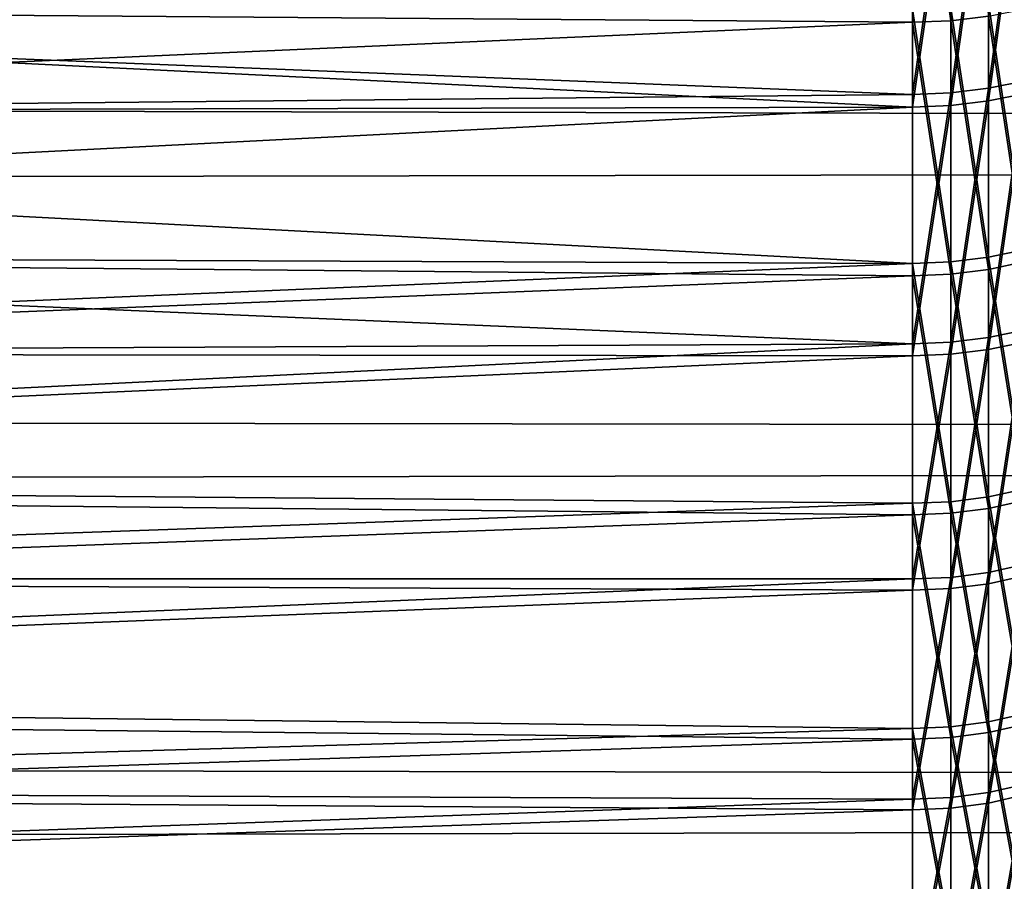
# Model space of a CAD drawing. Header units: millimetres. Extents: x -184 to 165, y -135 to 242.
# Tile 387 of 656: x -37.362 to -36.687, y -92.631 to -92.04. Entities that reach past the tile are written whole.
import ezdxf

# ---------------------------------------------------------------- set-up
doc = ezdxf.new("R2010")
doc.units = ezdxf.units.MM
doc.header["$LTSCALE"] = 41.718519
for name, color, linetype in [('384', 7, 'CONTINUOUS'), ('386', 7, 'CONTINUOUS'), ('451', 7, 'CONTINUOUS'), ('452', 7, 'CONTINUOUS'), ('453', 7, 'CONTINUOUS'), ('455', 7, 'CONTINUOUS'), ('465', 7, 'CONTINUOUS'), ('466', 7, 'CONTINUOUS'), ('467', 7, 'CONTINUOUS'), ('469', 7, 'CONTINUOUS')]:
    doc.layers.add(name, color=color, linetype=linetype)

msp = doc.modelspace()

# ---------------------------------------------------------------- linework, layer by layer
at = {"layer": '384', "linetype": 'CONTINUOUS'}
for points in [[(-24.67293, -91.68437, 60), (-24.92579, -92.13059, 60), (-172.75951, -91.80421, 60), (-24.67293, -91.68437, 60)], [(-24.92579, -92.13059, 60), (-172.45788, -92.33378, 60), (-172.75951, -91.80421, 60), (-24.92579, -92.13059, 60)], [(-24.92579, -92.13059, 60), (-25.18133, -92.57523, 60), (-172.45788, -92.33378, 60), (-24.92579, -92.13059, 60)], [(-25.18133, -92.57523, 60), (-172.15275, -92.86065, 60), (-172.45788, -92.33378, 60), (-25.18133, -92.57523, 60)], [(-25.18133, -92.57523, 60), (-25.43953, -93.01831, 60), (-172.15275, -92.86065, 60), (-25.18133, -92.57523, 60)]]:
    msp.add_3dface(points, dxfattribs=at)
at = {"layer": '386', "linetype": 'CONTINUOUS'}
for points in [[(-172.82707, -91.68437, 63), (-172.57421, -92.13059, 63), (-24.74049, -91.80421, 63), (-172.82707, -91.68437, 63)], [(-172.57421, -92.13059, 63), (-25.04212, -92.33378, 63), (-24.74049, -91.80421, 63), (-172.57421, -92.13059, 63)], [(-172.57421, -92.13059, 63), (-172.31867, -92.57523, 63), (-25.04212, -92.33378, 63), (-172.57421, -92.13059, 63)], [(-172.31867, -92.57523, 63), (-25.34725, -92.86065, 63), (-25.04212, -92.33378, 63), (-172.31867, -92.57523, 63)], [(-172.31867, -92.57523, 63), (-172.06047, -93.01831, 63), (-25.34725, -92.86065, 63), (-172.31867, -92.57523, 63)]]:
    msp.add_3dface(points, dxfattribs=at)
at = {"layer": '451', "linetype": 'CONTINUOUS'}
for points in [[(-36.75, -91.92015, 30.06238), (-40, -91.94001, 30.04063), (-36.75, -92.10023, 29.85699), (-36.75, -91.92015, 30.06238)], [(-40, -91.94001, 30.04063), (-40, -92.10774, 29.84802), (-36.75, -92.10023, 29.85699), (-40, -91.94001, 30.04063)], [(-40, -92.10774, 29.84802), (-40, -92.2671, 29.64845), (-36.75, -92.10023, 29.85699), (-40, -92.10774, 29.84802)], [(-36.75, -92.10023, 29.85699), (-40, -92.2671, 29.64845), (-36.75, -92.27079, 29.64362), (-36.75, -92.10023, 29.85699)], [(-40, -92.2671, 29.64845), (-40, -92.41785, 29.44226), (-36.75, -92.27079, 29.64362), (-40, -92.2671, 29.64845)], [(-36.75, -92.27079, 29.64362), (-40, -92.41785, 29.44226), (-36.75, -92.43146, 29.42271), (-36.75, -92.27079, 29.64362)], [(-40, -92.41785, 29.44226), (-40, -92.55972, 29.22978), (-36.75, -92.43146, 29.42271), (-40, -92.41785, 29.44226)], [(-36.75, -92.43146, 29.42271), (-40, -92.55972, 29.22978), (-36.75, -92.5819, 29.19471), (-36.75, -92.43146, 29.42271)], [(-40, -92.55972, 29.22978), (-40, -92.69247, 29.01137), (-36.75, -92.5819, 29.19471), (-40, -92.55972, 29.22978)], [(-36.75, -92.5819, 29.19471), (-40, -92.69247, 29.01137), (-36.75, -92.72181, 28.96011), (-36.75, -92.5819, 29.19471)]]:
    msp.add_3dface(points, dxfattribs=at)
at = {"layer": '452', "linetype": 'CONTINUOUS'}
for points in [[(-36.75, -92.20737, 22.28469), (-40, -92.03565, 22.07717), (-36.75, -92.03316, 22.0743), (-36.75, -92.20737, 22.28469)], [(-40, -92.19408, 22.26795), (-40, -92.03565, 22.07717), (-36.75, -92.20737, 22.28469), (-40, -92.19408, 22.26795)], [(-40, -92.3445, 22.46511), (-40, -92.19408, 22.26795), (-36.75, -92.20737, 22.28469), (-40, -92.3445, 22.46511)], [(-36.75, -92.37182, 22.5028), (-40, -92.3445, 22.46511), (-36.75, -92.20737, 22.28469), (-36.75, -92.37182, 22.5028)], [(-40, -92.48664, 22.66831), (-40, -92.3445, 22.46511), (-36.75, -92.37182, 22.5028), (-40, -92.48664, 22.66831)], [(-36.75, -92.52617, 22.72817), (-40, -92.48664, 22.66831), (-36.75, -92.37182, 22.5028), (-36.75, -92.52617, 22.72817)], [(-40, -92.62025, 22.87722), (-40, -92.48664, 22.66831), (-36.75, -92.52617, 22.72817), (-40, -92.62025, 22.87722)], [(-36.75, -92.67011, 22.96033), (-40, -92.62025, 22.87722), (-36.75, -92.52617, 22.72817), (-36.75, -92.67011, 22.96033)], [(-40, -92.74513, 23.09147), (-40, -92.62025, 22.87722), (-36.75, -92.67011, 22.96033), (-40, -92.74513, 23.09147)]]:
    msp.add_3dface(points, dxfattribs=at)
at = {"layer": '453', "linetype": 'CONTINUOUS'}
for points in [[(-36.698, -92.02903, 22.07788), (-36.698, -92.20308, 22.28809), (-36.72387, -92.03213, 22.07519), (-36.698, -92.02903, 22.07788)], [(-36.6727, -92.02391, 22.08232), (-36.6727, -92.19776, 22.29229), (-36.698, -92.02903, 22.07788), (-36.6727, -92.02391, 22.08232)], [(-36.698, -92.02903, 22.07788), (-36.6727, -92.19776, 22.29229), (-36.698, -92.20308, 22.28809), (-36.698, -92.02903, 22.07788)], [(-36.75, -92.03316, 22.0743), (-36.72387, -92.03213, 22.07519), (-36.72387, -92.20629, 22.28554), (-36.75, -92.03316, 22.0743)], [(-36.75, -92.20737, 22.28469), (-36.75, -92.03316, 22.0743), (-36.72387, -92.20629, 22.28554), (-36.75, -92.20737, 22.28469)], [(-36.72387, -92.03213, 22.07519), (-36.698, -92.20308, 22.28809), (-36.72387, -92.20629, 22.28554), (-36.72387, -92.03213, 22.07519)], [(-36.6727, -92.19776, 22.29229), (-36.6727, -92.36187, 22.50996), (-36.698, -92.20308, 22.28809), (-36.6727, -92.19776, 22.29229)], [(-36.698, -92.20308, 22.28809), (-36.698, -92.36738, 22.506), (-36.72387, -92.20629, 22.28554), (-36.698, -92.20308, 22.28809)], [(-36.698, -92.20308, 22.28809), (-36.6727, -92.36187, 22.50996), (-36.698, -92.36738, 22.506), (-36.698, -92.20308, 22.28809)], [(-36.75, -92.20737, 22.28469), (-36.72387, -92.20629, 22.28554), (-36.72387, -92.37071, 22.5036), (-36.75, -92.20737, 22.28469)], [(-36.75, -92.37182, 22.5028), (-36.75, -92.20737, 22.28469), (-36.72387, -92.37071, 22.5036), (-36.75, -92.37182, 22.5028)], [(-36.72387, -92.20629, 22.28554), (-36.698, -92.36738, 22.506), (-36.72387, -92.37071, 22.5036), (-36.72387, -92.20629, 22.28554)], [(-36.698, -92.36738, 22.506), (-36.698, -92.52159, 22.73116), (-36.72387, -92.37071, 22.5036), (-36.698, -92.36738, 22.506)], [(-36.6727, -92.36187, 22.50996), (-36.6727, -92.51591, 22.73486), (-36.698, -92.36738, 22.506), (-36.6727, -92.36187, 22.50996)], [(-36.698, -92.36738, 22.506), (-36.6727, -92.51591, 22.73486), (-36.698, -92.52159, 22.73116), (-36.698, -92.36738, 22.506)], [(-36.75, -92.37182, 22.5028), (-36.72387, -92.37071, 22.5036), (-36.72387, -92.52502, 22.72892), (-36.75, -92.37182, 22.5028)], [(-36.75, -92.52617, 22.72817), (-36.75, -92.37182, 22.5028), (-36.72387, -92.52502, 22.72892), (-36.75, -92.52617, 22.72817)], [(-36.72387, -92.37071, 22.5036), (-36.698, -92.52159, 22.73116), (-36.72387, -92.52502, 22.72892), (-36.72387, -92.37071, 22.5036)], [(-36.6727, -92.51591, 22.73486), (-36.6727, -92.65955, 22.96655), (-36.698, -92.52159, 22.73116), (-36.6727, -92.51591, 22.73486)], [(-36.698, -92.52159, 22.73116), (-36.698, -92.66539, 22.96311), (-36.72387, -92.52502, 22.72892), (-36.698, -92.52159, 22.73116)], [(-36.698, -92.52159, 22.73116), (-36.6727, -92.65955, 22.96655), (-36.698, -92.66539, 22.96311), (-36.698, -92.52159, 22.73116)], [(-36.75, -92.52617, 22.72817), (-36.72387, -92.52502, 22.72892), (-36.72387, -92.66893, 22.96103), (-36.75, -92.52617, 22.72817)], [(-36.75, -92.67011, 22.96033), (-36.75, -92.52617, 22.72817), (-36.72387, -92.66893, 22.96103), (-36.75, -92.67011, 22.96033)], [(-36.72387, -92.52502, 22.72892), (-36.698, -92.66539, 22.96311), (-36.72387, -92.66893, 22.96103), (-36.72387, -92.52502, 22.72892)]]:
    msp.add_3dface(points, dxfattribs=at)
at = {"layer": '455', "linetype": 'CONTINUOUS'}
for points in [[(-36.6727, -92.09084, 29.84913), (-36.6727, -91.91112, 30.05409), (-36.698, -92.09604, 29.85348), (-36.6727, -92.09084, 29.84913)], [(-36.698, -92.09604, 29.85348), (-36.6727, -91.91112, 30.05409), (-36.698, -91.91612, 30.05868), (-36.698, -92.09604, 29.85348)], [(-36.75, -91.92015, 30.06238), (-36.75, -92.10023, 29.85699), (-36.72387, -91.91914, 30.06145), (-36.75, -91.92015, 30.06238)], [(-36.75, -92.10023, 29.85699), (-36.72387, -92.09918, 29.85611), (-36.72387, -91.91914, 30.06145), (-36.75, -92.10023, 29.85699)], [(-36.698, -92.09604, 29.85348), (-36.698, -91.91612, 30.05868), (-36.72387, -92.09918, 29.85611), (-36.698, -92.09604, 29.85348)], [(-36.72387, -92.09918, 29.85611), (-36.698, -91.91612, 30.05868), (-36.72387, -91.91914, 30.06145), (-36.72387, -92.09918, 29.85611)], [(-36.6727, -92.26105, 29.63619), (-36.6727, -92.09084, 29.84913), (-36.698, -92.26644, 29.64031), (-36.6727, -92.26105, 29.63619)], [(-36.698, -92.26644, 29.64031), (-36.6727, -92.09084, 29.84913), (-36.698, -92.09604, 29.85348), (-36.698, -92.26644, 29.64031)], [(-36.698, -92.26644, 29.64031), (-36.698, -92.09604, 29.85348), (-36.72387, -92.2697, 29.64279), (-36.698, -92.26644, 29.64031)], [(-36.72387, -92.2697, 29.64279), (-36.698, -92.09604, 29.85348), (-36.72387, -92.09918, 29.85611), (-36.72387, -92.2697, 29.64279)], [(-36.75, -92.10023, 29.85699), (-36.75, -92.27079, 29.64362), (-36.72387, -92.09918, 29.85611), (-36.75, -92.10023, 29.85699)], [(-36.75, -92.27079, 29.64362), (-36.72387, -92.2697, 29.64279), (-36.72387, -92.09918, 29.85611), (-36.75, -92.27079, 29.64362)], [(-36.698, -92.42696, 29.4196), (-36.698, -92.26644, 29.64031), (-36.72387, -92.43033, 29.42193), (-36.698, -92.42696, 29.4196)], [(-36.72387, -92.43033, 29.42193), (-36.698, -92.26644, 29.64031), (-36.72387, -92.2697, 29.64279), (-36.72387, -92.43033, 29.42193)], [(-36.6727, -92.42139, 29.41573), (-36.6727, -92.26105, 29.63619), (-36.698, -92.42696, 29.4196), (-36.6727, -92.42139, 29.41573)], [(-36.698, -92.42696, 29.4196), (-36.6727, -92.26105, 29.63619), (-36.698, -92.26644, 29.64031), (-36.698, -92.42696, 29.4196)], [(-36.75, -92.27079, 29.64362), (-36.75, -92.43146, 29.42271), (-36.72387, -92.2697, 29.64279), (-36.75, -92.27079, 29.64362)], [(-36.75, -92.43146, 29.42271), (-36.72387, -92.43033, 29.42193), (-36.72387, -92.2697, 29.64279), (-36.75, -92.43146, 29.42271)], [(-36.6727, -92.57152, 29.1882), (-36.6727, -92.42139, 29.41573), (-36.698, -92.57727, 29.19181), (-36.6727, -92.57152, 29.1882)], [(-36.698, -92.57727, 29.19181), (-36.6727, -92.42139, 29.41573), (-36.698, -92.42696, 29.4196), (-36.698, -92.57727, 29.19181)], [(-36.698, -92.57727, 29.19181), (-36.698, -92.42696, 29.4196), (-36.72387, -92.58074, 29.19399), (-36.698, -92.57727, 29.19181)], [(-36.72387, -92.58074, 29.19399), (-36.698, -92.42696, 29.4196), (-36.72387, -92.43033, 29.42193), (-36.72387, -92.58074, 29.19399)], [(-36.75, -92.43146, 29.42271), (-36.75, -92.5819, 29.19471), (-36.72387, -92.43033, 29.42193), (-36.75, -92.43146, 29.42271)], [(-36.75, -92.5819, 29.19471), (-36.72387, -92.58074, 29.19399), (-36.72387, -92.43033, 29.42193), (-36.75, -92.5819, 29.19471)], [(-36.6727, -92.71115, 28.95408), (-36.6727, -92.57152, 29.1882), (-36.698, -92.71705, 28.95742), (-36.6727, -92.71115, 28.95408)], [(-36.698, -92.71705, 28.95742), (-36.6727, -92.57152, 29.1882), (-36.698, -92.57727, 29.19181), (-36.698, -92.71705, 28.95742)], [(-36.75, -92.5819, 29.19471), (-36.75, -92.72181, 28.96011), (-36.72387, -92.58074, 29.19399), (-36.75, -92.5819, 29.19471)], [(-36.75, -92.72181, 28.96011), (-36.72387, -92.72062, 28.95943), (-36.72387, -92.58074, 29.19399), (-36.75, -92.72181, 28.96011)], [(-36.698, -92.71705, 28.95742), (-36.698, -92.57727, 29.19181), (-36.72387, -92.72062, 28.95943), (-36.698, -92.71705, 28.95742)], [(-36.72387, -92.72062, 28.95943), (-36.698, -92.57727, 29.19181), (-36.72387, -92.58074, 29.19399), (-36.72387, -92.72062, 28.95943)]]:
    msp.add_3dface(points, dxfattribs=at)
at = {"layer": '465', "linetype": 'CONTINUOUS'}
for points in [[(-36.75, -91.91094, -24.92761), (-40, -91.96179, -24.98347), (-36.75, -92.09149, -25.13259), (-36.75, -91.91094, -24.92761)], [(-40, -91.96179, -24.98347), (-40, -92.12375, -25.17126), (-36.75, -92.09149, -25.13259), (-40, -91.96179, -24.98347)], [(-36.75, -92.09149, -25.13259), (-40, -92.12375, -25.17126), (-36.75, -92.26253, -25.34557), (-36.75, -92.09149, -25.13259)], [(-40, -92.12375, -25.17126), (-40, -92.2778, -25.36559), (-36.75, -92.26253, -25.34557), (-40, -92.12375, -25.17126)], [(-40, -92.2778, -25.36559), (-40, -92.4237, -25.56612), (-36.75, -92.26253, -25.34557), (-40, -92.2778, -25.36559)], [(-36.75, -92.26253, -25.34557), (-40, -92.4237, -25.56612), (-36.75, -92.4237, -25.56612), (-36.75, -92.26253, -25.34557)]]:
    msp.add_3dface(points, dxfattribs=at)
at = {"layer": '466', "linetype": 'CONTINUOUS'}
for points in [[(-36.75, -92.04206, -32.91542), (-40, -92.01698, -32.9443), (-36.75, -91.85892, -33.11809), (-36.75, -92.04206, -32.91542)], [(-40, -92.18634, -32.74176), (-40, -92.01698, -32.9443), (-36.75, -92.04206, -32.91542), (-40, -92.18634, -32.74176)], [(-36.75, -92.21579, -32.70463), (-40, -92.18634, -32.74176), (-36.75, -92.04206, -32.91542), (-36.75, -92.21579, -32.70463)], [(-40, -92.34712, -32.53129), (-40, -92.18634, -32.74176), (-36.75, -92.21579, -32.70463), (-40, -92.34712, -32.53129)], [(-36.75, -92.37975, -32.48614), (-40, -92.34712, -32.53129), (-36.75, -92.21579, -32.70463), (-36.75, -92.37975, -32.48614)], [(-40, -92.49896, -32.3132), (-40, -92.34712, -32.53129), (-36.75, -92.37975, -32.48614), (-40, -92.49896, -32.3132)], [(-36.75, -92.53359, -32.26043), (-40, -92.49896, -32.3132), (-36.75, -92.37975, -32.48614), (-36.75, -92.53359, -32.26043)], [(-40, -92.4237, -25.56612), (-40, -92.56118, -25.7725), (-36.75, -92.4237, -25.56612), (-40, -92.4237, -25.56612)], [(-36.75, -92.4237, -25.56612), (-40, -92.56118, -25.7725), (-36.75, -92.57466, -25.79377), (-36.75, -92.4237, -25.56612)], [(-40, -92.64146, -32.08779), (-40, -92.49896, -32.3132), (-36.75, -92.53359, -32.26043), (-40, -92.64146, -32.08779)], [(-36.75, -92.67699, -32.02794), (-40, -92.64146, -32.08779), (-36.75, -92.53359, -32.26043), (-36.75, -92.67699, -32.02794)], [(-40, -92.56118, -25.7725), (-40, -92.69001, -25.98439), (-36.75, -92.57466, -25.79377), (-40, -92.56118, -25.7725)], [(-36.75, -92.57466, -25.79377), (-40, -92.69001, -25.98439), (-36.75, -92.7151, -26.02806), (-36.75, -92.57466, -25.79377)]]:
    msp.add_3dface(points, dxfattribs=at)
at = {"layer": '467', "linetype": 'CONTINUOUS'}
for points in [[(-36.75, -91.85892, -33.11809), (-36.72387, -91.85792, -33.11714), (-36.72387, -92.04102, -32.91452), (-36.75, -91.85892, -33.11809)], [(-36.75, -92.04206, -32.91542), (-36.75, -91.85892, -33.11809), (-36.72387, -92.04102, -32.91452), (-36.75, -92.04206, -32.91542)], [(-36.72387, -91.85792, -33.11714), (-36.698, -92.03792, -32.91184), (-36.72387, -92.04102, -32.91452), (-36.72387, -91.85792, -33.11714)], [(-36.6727, -92.03279, -32.90741), (-36.6727, -92.20616, -32.69705), (-36.698, -92.03792, -32.91184), (-36.6727, -92.03279, -32.90741)], [(-36.75, -92.04206, -32.91542), (-36.72387, -92.04102, -32.91452), (-36.72387, -92.21471, -32.70378), (-36.75, -92.04206, -32.91542)], [(-36.75, -92.21579, -32.70463), (-36.75, -92.04206, -32.91542), (-36.72387, -92.21471, -32.70378), (-36.75, -92.21579, -32.70463)], [(-36.698, -92.03792, -32.91184), (-36.698, -92.21149, -32.70124), (-36.72387, -92.04102, -32.91452), (-36.698, -92.03792, -32.91184)], [(-36.72387, -92.04102, -32.91452), (-36.698, -92.21149, -32.70124), (-36.72387, -92.21471, -32.70378), (-36.72387, -92.04102, -32.91452)], [(-36.698, -92.03792, -32.91184), (-36.6727, -92.20616, -32.69705), (-36.698, -92.21149, -32.70124), (-36.698, -92.03792, -32.91184)], [(-36.698, -92.21149, -32.70124), (-36.698, -92.3753, -32.48296), (-36.72387, -92.21471, -32.70378), (-36.698, -92.21149, -32.70124)], [(-36.6727, -92.20616, -32.69705), (-36.6727, -92.36978, -32.47901), (-36.698, -92.21149, -32.70124), (-36.6727, -92.20616, -32.69705)], [(-36.698, -92.21149, -32.70124), (-36.6727, -92.36978, -32.47901), (-36.698, -92.3753, -32.48296), (-36.698, -92.21149, -32.70124)], [(-36.75, -92.21579, -32.70463), (-36.72387, -92.21471, -32.70378), (-36.72387, -92.37863, -32.48535), (-36.75, -92.21579, -32.70463)], [(-36.75, -92.37975, -32.48614), (-36.75, -92.21579, -32.70463), (-36.72387, -92.37863, -32.48535), (-36.75, -92.37975, -32.48614)], [(-36.72387, -92.21471, -32.70378), (-36.698, -92.3753, -32.48296), (-36.72387, -92.37863, -32.48535), (-36.72387, -92.21471, -32.70378)], [(-36.6727, -92.36978, -32.47901), (-36.6727, -92.52331, -32.25376), (-36.698, -92.3753, -32.48296), (-36.6727, -92.36978, -32.47901)], [(-36.75, -92.37975, -32.48614), (-36.72387, -92.37863, -32.48535), (-36.72387, -92.53244, -32.25968), (-36.75, -92.37975, -32.48614)], [(-36.75, -92.53359, -32.26043), (-36.75, -92.37975, -32.48614), (-36.72387, -92.53244, -32.25968), (-36.75, -92.53359, -32.26043)], [(-36.698, -92.3753, -32.48296), (-36.698, -92.529, -32.25745), (-36.72387, -92.37863, -32.48535), (-36.698, -92.3753, -32.48296)], [(-36.72387, -92.37863, -32.48535), (-36.698, -92.529, -32.25745), (-36.72387, -92.53244, -32.25968), (-36.72387, -92.37863, -32.48535)], [(-36.698, -92.3753, -32.48296), (-36.6727, -92.52331, -32.25376), (-36.698, -92.529, -32.25745), (-36.698, -92.3753, -32.48296)], [(-36.6727, -92.56429, -25.80031), (-36.6727, -92.41364, -25.57312), (-36.698, -92.57003, -25.79669), (-36.6727, -92.56429, -25.80031)], [(-36.698, -92.57003, -25.79669), (-36.6727, -92.41364, -25.57312), (-36.698, -92.41921, -25.56924), (-36.698, -92.57003, -25.79669)], [(-36.698, -92.57003, -25.79669), (-36.698, -92.41921, -25.56924), (-36.72387, -92.5735, -25.7945), (-36.698, -92.57003, -25.79669)], [(-36.72387, -92.5735, -25.7945), (-36.698, -92.41921, -25.56924), (-36.72387, -92.42257, -25.5669), (-36.72387, -92.5735, -25.7945)], [(-36.75, -92.4237, -25.56612), (-36.75, -92.57466, -25.79377), (-36.72387, -92.42257, -25.5669), (-36.75, -92.4237, -25.56612)], [(-36.75, -92.57466, -25.79377), (-36.72387, -92.5735, -25.7945), (-36.72387, -92.42257, -25.5669), (-36.75, -92.57466, -25.79377)], [(-36.698, -92.529, -32.25745), (-36.698, -92.67228, -32.02518), (-36.72387, -92.53244, -32.25968), (-36.698, -92.529, -32.25745)], [(-36.6727, -92.52331, -32.25376), (-36.6727, -92.66642, -32.02175), (-36.698, -92.529, -32.25745), (-36.6727, -92.52331, -32.25376)], [(-36.698, -92.529, -32.25745), (-36.6727, -92.66642, -32.02175), (-36.698, -92.67228, -32.02518), (-36.698, -92.529, -32.25745)], [(-36.75, -92.53359, -32.26043), (-36.72387, -92.53244, -32.25968), (-36.72387, -92.67581, -32.02725), (-36.75, -92.53359, -32.26043)], [(-36.75, -92.67699, -32.02794), (-36.75, -92.53359, -32.26043), (-36.72387, -92.67581, -32.02725), (-36.75, -92.67699, -32.02794)], [(-36.72387, -92.53244, -32.25968), (-36.698, -92.67228, -32.02518), (-36.72387, -92.67581, -32.02725), (-36.72387, -92.53244, -32.25968)], [(-36.698, -92.71035, -26.03076), (-36.698, -92.57003, -25.79669), (-36.72387, -92.71391, -26.02874), (-36.698, -92.71035, -26.03076)], [(-36.72387, -92.71391, -26.02874), (-36.698, -92.57003, -25.79669), (-36.72387, -92.5735, -25.7945), (-36.72387, -92.71391, -26.02874)], [(-36.6727, -92.70445, -26.03412), (-36.6727, -92.56429, -25.80031), (-36.698, -92.71035, -26.03076), (-36.6727, -92.70445, -26.03412)], [(-36.698, -92.71035, -26.03076), (-36.6727, -92.56429, -25.80031), (-36.698, -92.57003, -25.79669), (-36.698, -92.71035, -26.03076)], [(-36.75, -92.57466, -25.79377), (-36.75, -92.7151, -26.02806), (-36.72387, -92.5735, -25.7945), (-36.75, -92.57466, -25.79377)], [(-36.75, -92.7151, -26.02806), (-36.72387, -92.71391, -26.02874), (-36.72387, -92.5735, -25.7945), (-36.75, -92.7151, -26.02806)]]:
    msp.add_3dface(points, dxfattribs=at)
at = {"layer": '469', "linetype": 'CONTINUOUS'}
for points in [[(-36.6727, -92.08211, -25.14048), (-36.6727, -91.90193, -24.93592), (-36.698, -92.08731, -25.13611), (-36.6727, -92.08211, -25.14048)], [(-36.698, -92.08731, -25.13611), (-36.6727, -91.90193, -24.93592), (-36.698, -91.90692, -24.93132), (-36.698, -92.08731, -25.13611)], [(-36.698, -92.08731, -25.13611), (-36.698, -91.90692, -24.93132), (-36.72387, -92.09044, -25.13347), (-36.698, -92.08731, -25.13611)], [(-36.72387, -92.09044, -25.13347), (-36.698, -91.90692, -24.93132), (-36.72387, -91.90993, -24.92854), (-36.72387, -92.09044, -25.13347)], [(-36.75, -91.91094, -24.92761), (-36.75, -92.09149, -25.13259), (-36.72387, -91.90993, -24.92854), (-36.75, -91.91094, -24.92761)], [(-36.75, -92.09149, -25.13259), (-36.72387, -92.09044, -25.13347), (-36.72387, -91.90993, -24.92854), (-36.75, -92.09149, -25.13259)], [(-36.6727, -92.2528, -25.35302), (-36.6727, -92.08211, -25.14048), (-36.698, -92.25819, -25.3489), (-36.6727, -92.2528, -25.35302)], [(-36.698, -92.25819, -25.3489), (-36.6727, -92.08211, -25.14048), (-36.698, -92.08731, -25.13611), (-36.698, -92.25819, -25.3489)], [(-36.75, -92.09149, -25.13259), (-36.75, -92.26253, -25.34557), (-36.72387, -92.09044, -25.13347), (-36.75, -92.09149, -25.13259)], [(-36.75, -92.26253, -25.34557), (-36.72387, -92.26144, -25.34641), (-36.72387, -92.09044, -25.13347), (-36.75, -92.26253, -25.34557)], [(-36.698, -92.25819, -25.3489), (-36.698, -92.08731, -25.13611), (-36.72387, -92.26144, -25.34641), (-36.698, -92.25819, -25.3489)], [(-36.72387, -92.26144, -25.34641), (-36.698, -92.08731, -25.13611), (-36.72387, -92.09044, -25.13347), (-36.72387, -92.26144, -25.34641)], [(-36.698, -92.41921, -25.56924), (-36.6727, -92.41364, -25.57312), (-36.6727, -92.2528, -25.35302), (-36.698, -92.41921, -25.56924)], [(-36.698, -92.41921, -25.56924), (-36.6727, -92.2528, -25.35302), (-36.698, -92.25819, -25.3489), (-36.698, -92.41921, -25.56924)], [(-36.72387, -92.42257, -25.5669), (-36.698, -92.41921, -25.56924), (-36.698, -92.25819, -25.3489), (-36.72387, -92.42257, -25.5669)], [(-36.72387, -92.42257, -25.5669), (-36.698, -92.25819, -25.3489), (-36.72387, -92.26144, -25.34641), (-36.72387, -92.42257, -25.5669)], [(-36.75, -92.26253, -25.34557), (-36.75, -92.4237, -25.56612), (-36.72387, -92.26144, -25.34641), (-36.75, -92.26253, -25.34557)], [(-36.75, -92.4237, -25.56612), (-36.72387, -92.42257, -25.5669), (-36.72387, -92.26144, -25.34641), (-36.75, -92.4237, -25.56612)]]:
    msp.add_3dface(points, dxfattribs=at)

doc.saveas('drawing.dxf')
